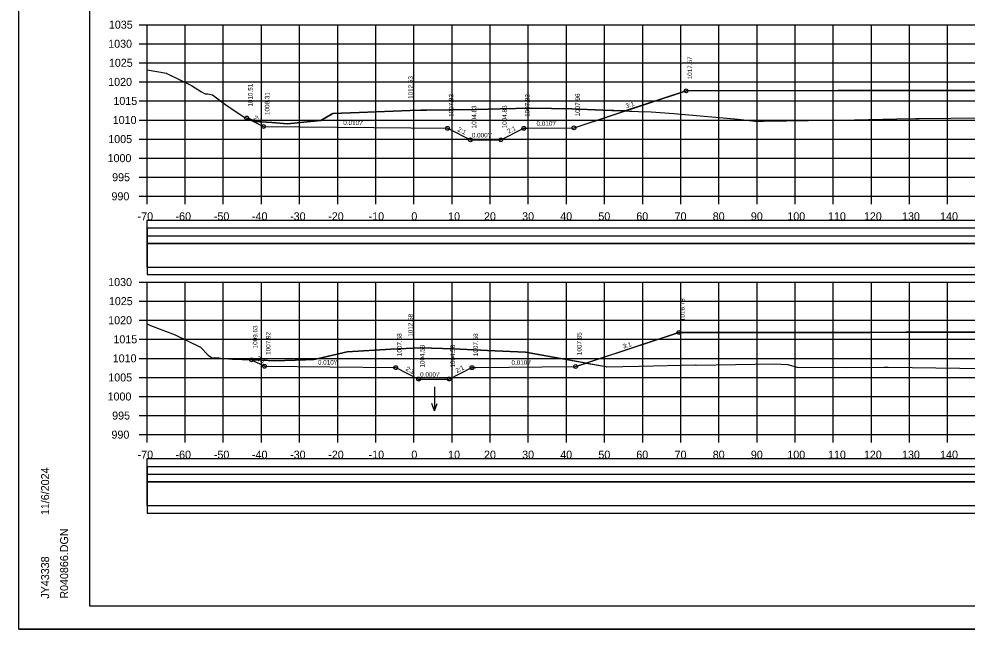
# Model space of a CAD drawing. Extents: x 1370565 to 1374448, y 301010 to 304637.
# Drawn here: x 1373947.9 to 1374196.6, y 301413 to 301573 of the extents above; entities that cross this region are included whole.
import ezdxf

# ---------------------------------------------------------------- set-up
doc = ezdxf.new("R2010")
doc.units = 0
for name, color, linetype in [('Default', 7, 'Continuous'), ('R_Axis', 7, 'Continuous'), ('R_Axis Annot', 7, 'Continuous'), ('R_Border', 7, 'Continuous'), ('R_Contours', 7, 'Continuous'), ('R_Drive', 7, 'Continuous'), ('R_Exist Surface', 7, 'Continuous'), ('R_Fin Surface', 7, 'Continuous'), ('R_Grid', 7, 'Continuous'), ('R_No Plot', 7, 'Continuous'), ('R_Water Annot', 7, 'Continuous'), ('R_Xsect Elev', 7, 'Continuous'), ('R_Xsect Slope', 7, 'Continuous')]:
    doc.layers.add(name, color=color, linetype=linetype)

msp = doc.modelspace()

# ---------------------------------------------------------------- linework, layer by layer
at = {"layer": 'Default'}
for points in [[(1373981.44, 301516.08), (1374421.61, 301516.08), (1374421.61, 301520.07), (1373981.44, 301520.07)], [(1373981.44, 301507.86), (1374421.61, 301507.86), (1374421.61, 301516), (1373981.44, 301516)], [(1373981.44, 301453.58), (1374421.61, 301453.58), (1374421.61, 301457.57), (1373981.44, 301457.57)], [(1373981.44, 301445.36), (1374421.61, 301445.36), (1374421.61, 301453.5), (1373981.44, 301453.5)]]:
    msp.add_lwpolyline(points, close=True, dxfattribs=at)
at = {"layer": 'R_Axis'}
for p, q in [((1373979.42, 301571.46), (1373981.52, 301571.46)), ((1373981.52, 301526.46), (1373981.52, 301571.46)), ((1373979.42, 301566.46), (1373981.52, 301566.46)), ((1373979.42, 301561.46), (1373981.52, 301561.46)), ((1373979.42, 301556.46), (1373981.52, 301556.46)), ((1373979.42, 301551.46), (1373981.52, 301551.46)), ((1373979.42, 301546.46), (1373981.52, 301546.46)), ((1373979.42, 301541.46), (1373981.52, 301541.46)), ((1373979.42, 301536.46), (1373981.52, 301536.46)), ((1373979.42, 301531.46), (1373981.52, 301531.46)), ((1373979.42, 301526.46), (1373981.52, 301526.46)), ((1373981.52, 301526.46), (1374421.52, 301526.46)), ((1373981.52, 301524.36), (1373981.52, 301526.46)), ((1373991.52, 301524.36), (1373991.52, 301526.46)), ((1374001.52, 301524.36), (1374001.52, 301526.46)), ((1374011.52, 301524.36), (1374011.52, 301526.46)), ((1374021.52, 301524.36), (1374021.52, 301526.46)), ((1374031.52, 301524.36), (1374031.52, 301526.46)), ((1374041.52, 301524.36), (1374041.52, 301526.46)), ((1374051.52, 301524.36), (1374051.52, 301526.46)), ((1374061.52, 301524.36), (1374061.52, 301526.46)), ((1374071.52, 301524.36), (1374071.52, 301526.46)), ((1374081.52, 301524.36), (1374081.52, 301526.46)), ((1374091.52, 301524.36), (1374091.52, 301526.46)), ((1374101.52, 301524.36), (1374101.52, 301526.46)), ((1374111.52, 301524.36), (1374111.52, 301526.46)), ((1374121.52, 301524.36), (1374121.52, 301526.46)), ((1374131.52, 301524.36), (1374131.52, 301526.46)), ((1374141.52, 301524.36), (1374141.52, 301526.46)), ((1374151.52, 301524.36), (1374151.52, 301526.46)), ((1374161.52, 301524.36), (1374161.52, 301526.46)), ((1374171.52, 301524.36), (1374171.52, 301526.46)), ((1374181.52, 301524.36), (1374181.52, 301526.46)), ((1374191.52, 301524.36), (1374191.52, 301526.46)), ((1373979.42, 301503.96), (1373981.52, 301503.96)), ((1373981.52, 301463.96), (1373981.52, 301503.96)), ((1373979.42, 301498.96), (1373981.52, 301498.96)), ((1373979.42, 301493.96), (1373981.52, 301493.96)), ((1373979.42, 301488.96), (1373981.52, 301488.96)), ((1373979.42, 301483.96), (1373981.52, 301483.96)), ((1373979.42, 301478.96), (1373981.52, 301478.96)), ((1373979.42, 301473.96), (1373981.52, 301473.96)), ((1373979.42, 301468.96), (1373981.52, 301468.96)), ((1373979.42, 301463.96), (1373981.52, 301463.96)), ((1373981.52, 301463.96), (1374421.52, 301463.96)), ((1373981.52, 301461.86), (1373981.52, 301463.96)), ((1373991.52, 301461.86), (1373991.52, 301463.96)), ((1374001.52, 301461.86), (1374001.52, 301463.96)), ((1374011.52, 301461.86), (1374011.52, 301463.96)), ((1374021.52, 301461.86), (1374021.52, 301463.96)), ((1374031.52, 301461.86), (1374031.52, 301463.96)), ((1374041.52, 301461.86), (1374041.52, 301463.96)), ((1374051.52, 301461.86), (1374051.52, 301463.96)), ((1374061.52, 301461.86), (1374061.52, 301463.96)), ((1374071.52, 301461.86), (1374071.52, 301463.96)), ((1374081.52, 301461.86), (1374081.52, 301463.96)), ((1374091.52, 301461.86), (1374091.52, 301463.96)), ((1374101.52, 301461.86), (1374101.52, 301463.96)), ((1374111.52, 301461.86), (1374111.52, 301463.96)), ((1374121.52, 301461.86), (1374121.52, 301463.96)), ((1374131.52, 301461.86), (1374131.52, 301463.96)), ((1374141.52, 301461.86), (1374141.52, 301463.96)), ((1374151.52, 301461.86), (1374151.52, 301463.96)), ((1374161.52, 301461.86), (1374161.52, 301463.96)), ((1374171.52, 301461.86), (1374171.52, 301463.96)), ((1374181.52, 301461.86), (1374181.52, 301463.96)), ((1374191.52, 301461.86), (1374191.52, 301463.96))]:
    msp.add_line(p, q, dxfattribs=at)
at = {"layer": 'R_Border'}
for p, q in [((1373966.52, 301418.96), (1373966.52, 301727.15)), ((1373966.52, 301418.96), (1373966.52, 301418.96)), ((1374440.79, 301418.96), (1373966.52, 301418.96))]:
    msp.add_line(p, q, dxfattribs=at)
at = {"layer": 'R_Contours'}
for p, q in [((1374106.91, 301548.84), (1374101.07, 301549.04)), ((1374106.91, 301548.84), (1374110.4, 301548.71)), ((1374096.72, 301482.72), (1374080.77, 301485.61)), ((1374096.72, 301482.72), (1374101.87, 301481.79))]:
    msp.add_line(p, q, dxfattribs=at)
for points in [[(1374210.82, 301554.22), (1374190.31, 301554.19), (1374179.52, 301554.18), (1374162.69, 301554.17), (1374123.48, 301554.13), (1374123.34, 301554.13), (1374122.94, 301554.13), (1374106.91, 301548.84)], [(1374101.07, 301549.04), (1374092.93, 301549.37), (1374082.25, 301549.59), (1374074.13, 301549.41), (1374067.84, 301549.24), (1374054.83, 301549.04), (1374053.35, 301549.01), (1374051.52, 301548.99), (1374050.52, 301548.98), (1374037.12, 301548.44), (1374030.23, 301548.21), (1374030.09, 301548.06), (1374027.11, 301546.3), (1374022.68, 301545.87), (1374018.37, 301545.43), (1374014.28, 301545.77), (1374010.04, 301546.11), (1374008.17, 301546.82), (1374007.66, 301546.97)], [(1374007.66, 301546.97), (1374012.06, 301544.77), (1374060.33, 301544.28), (1374066.33, 301541.28), (1374074.33, 301541.28), (1374080.33, 301544.28), (1374081.33, 301544.29), (1374093.51, 301544.42), (1374106.91, 301548.84)], [(1374110.4, 301548.71), (1374113.71, 301548.58), (1374119.69, 301548.18), (1374136.6, 301546.66), (1374141.07, 301546.19), (1374143.25, 301546.12), (1374149.24, 301546.23), (1374160.75, 301546.45), (1374163.31, 301546.41), (1374178.19, 301546.79), (1374183.06, 301546.87), (1374184.09, 301546.86), (1374200.65, 301547.07)], [(1374312.07, 301490.92), (1374250.54, 301490.86), (1374244.38, 301490.86), (1374222.03, 301490.83), (1374213.37, 301490.83), (1374196.25, 301490.81), (1374180.51, 301490.79), (1374171.21, 301490.78), (1374159.26, 301490.77), (1374149.33, 301490.76), (1374137.19, 301490.75), (1374135.1, 301490.75), (1374120.99, 301490.73), (1374096.72, 301482.72)], [(1374101.87, 301481.79), (1374101.99, 301481.78), (1374110.6, 301481.95), (1374125.35, 301482.25), (1374125.63, 301482.2), (1374146.09, 301482.55), (1374149.63, 301482.38), (1374151.93, 301481.67), (1374165.01, 301481.6), (1374174.89, 301481.64), (1374175.24, 301481.64), (1374175.92, 301481.63), (1374194.7, 301481.41), (1374202.68, 301481.33), (1374210.26, 301481.24), (1374222.41, 301481.13), (1374223.2, 301481.11), (1374242.23, 301481.62), (1374256.1, 301481.85), (1374265.78, 301482.07), (1374280.22, 301482.26), (1374288.71, 301484.34), (1374297.12, 301486.37), (1374312.07, 301490.92)], [(1374080.77, 301485.61), (1374070.8, 301486.01), (1374061.9, 301486.48), (1374053.21, 301486.72), (1374051.52, 301486.64), (1374045.46, 301486.35), (1374034.02, 301485.68), (1374026.45, 301483.94), (1374025.29, 301483.62), (1374023.09, 301483.54), (1374014.97, 301483.35), (1374011.51, 301483.5), (1374008.92, 301483.59)], [(1374008.92, 301483.59), (1374012.34, 301481.88), (1374046.75, 301481.53), (1374052.75, 301478.53), (1374060.75, 301478.53), (1374066.75, 301481.53), (1374067.75, 301481.54), (1374093.94, 301481.81), (1374096.72, 301482.72)]]:
    msp.add_lwpolyline(points, dxfattribs=at)
at = {"layer": 'R_Drive'}
for points in [[(1373981.52, 301514.08), (1374421.73, 301514.08), (1374421.73, 301518.07), (1373981.52, 301518.07)], [(1373981.52, 301505.93), (1374421.73, 301505.93), (1374421.73, 301514.08), (1373981.52, 301514.08)], [(1373981.52, 301451.55), (1374421.73, 301451.55), (1374421.73, 301455.54), (1373981.52, 301455.54)], [(1373981.52, 301443.4), (1374421.73, 301443.4), (1374421.73, 301451.55), (1373981.52, 301451.55)]]:
    msp.add_lwpolyline(points, close=True, dxfattribs=at)
at = {"layer": 'R_Exist Surface'}
for points in [[(1373981.52, 301559.6), (1373986.6, 301558.71), (1373986.74, 301558.66), (1373993.19, 301555.54), (1373995.83, 301553.85), (1373996.75, 301553.3), (1373997.48, 301553.33), (1373998.69, 301553.04), (1374002.54, 301550.19), (1374007.2, 301547.09), (1374008.17, 301546.82), (1374010.04, 301546.11), (1374014.28, 301545.77), (1374018.37, 301545.43), (1374022.68, 301545.87), (1374027.11, 301546.3), (1374030.09, 301548.06), (1374030.23, 301548.21), (1374037.12, 301548.44), (1374050.52, 301548.98), (1374053.35, 301549.01), (1374054.83, 301549.04), (1374067.84, 301549.24), (1374074.13, 301549.41), (1374082.25, 301549.59), (1374092.93, 301549.37), (1374101.07, 301549.04), (1374110.4, 301548.71), (1374113.71, 301548.58), (1374119.69, 301548.18), (1374136.6, 301546.66), (1374141.07, 301546.19), (1374143.25, 301546.12), (1374149.24, 301546.23), (1374160.75, 301546.45), (1374163.31, 301546.41), (1374178.19, 301546.79), (1374183.06, 301546.87), (1374184.09, 301546.86), (1374200.65, 301547.07)], [(1373981.52, 301492.98), (1373982.39, 301492.54), (1373988.86, 301490.17), (1373995.55, 301486.89), (1373997.58, 301484.8), (1373998.45, 301484.19), (1374000.32, 301484.07), (1374000.88, 301484.01), (1374003.93, 301483.77), (1374011.51, 301483.5), (1374014.97, 301483.35), (1374023.09, 301483.54), (1374025.29, 301483.62), (1374026.45, 301483.94), (1374034.02, 301485.68), (1374045.46, 301486.35), (1374053.21, 301486.72), (1374061.9, 301486.48), (1374070.8, 301486.01), (1374080.77, 301485.61), (1374101.87, 301481.79), (1374101.94, 301481.78), (1374101.99, 301481.78), (1374102.01, 301481.78), (1374110.6, 301481.95), (1374125.35, 301482.25), (1374125.63, 301482.2), (1374146.09, 301482.55), (1374149.63, 301482.38), (1374151.93, 301481.67), (1374165.01, 301481.6), (1374174.89, 301481.64), (1374175.24, 301481.64), (1374175.92, 301481.63), (1374194.7, 301481.41), (1374202.68, 301481.33)]]:
    msp.add_lwpolyline(points, dxfattribs=at)
at = {"layer": 'R_Fin Surface'}
for points in [[(1374007.66, 301546.97), (1374012.06, 301544.77), (1374060.33, 301544.28), (1374066.33, 301541.28), (1374074.33, 301541.28), (1374080.33, 301544.28), (1374081.33, 301544.29), (1374093.51, 301544.42), (1374122.94, 301554.13), (1374123.34, 301554.13), (1374123.48, 301554.13), (1374162.69, 301554.17), (1374179.52, 301554.18), (1374190.31, 301554.19), (1374210.82, 301554.22)], [(1374008.92, 301483.59), (1374012.34, 301481.88), (1374046.75, 301481.53), (1374052.75, 301478.53), (1374060.75, 301478.53), (1374066.75, 301481.53), (1374067.75, 301481.54), (1374093.94, 301481.81), (1374120.99, 301490.73), (1374135.1, 301490.75), (1374137.19, 301490.75), (1374149.33, 301490.76), (1374159.26, 301490.77), (1374171.21, 301490.78), (1374180.51, 301490.79), (1374196.25, 301490.81), (1374213.37, 301490.83), (1374222.03, 301490.83), (1374244.38, 301490.86), (1374250.54, 301490.86), (1374312.07, 301490.92)]]:
    msp.add_lwpolyline(points, dxfattribs=at)
at = {"layer": 'R_Grid'}
for p, q in [((1373981.52, 301571.46), (1374421.52, 301571.46)), ((1373981.52, 301526.46), (1373981.52, 301571.46)), ((1373991.52, 301526.46), (1373991.52, 301571.46)), ((1374001.52, 301526.46), (1374001.52, 301571.46)), ((1374011.52, 301526.46), (1374011.52, 301571.46)), ((1374021.52, 301526.46), (1374021.52, 301571.46)), ((1374031.52, 301526.46), (1374031.52, 301571.46)), ((1374041.52, 301526.46), (1374041.52, 301571.46)), ((1374051.52, 301526.46), (1374051.52, 301571.46)), ((1374061.52, 301526.46), (1374061.52, 301571.46)), ((1374071.52, 301526.46), (1374071.52, 301571.46)), ((1374081.52, 301526.46), (1374081.52, 301571.46)), ((1374091.52, 301526.46), (1374091.52, 301571.46)), ((1374101.52, 301526.46), (1374101.52, 301571.46)), ((1374111.52, 301526.46), (1374111.52, 301571.46)), ((1374121.52, 301526.46), (1374121.52, 301571.46)), ((1374131.52, 301526.46), (1374131.52, 301571.46)), ((1374141.52, 301526.46), (1374141.52, 301571.46)), ((1374151.52, 301526.46), (1374151.52, 301571.46)), ((1374161.52, 301526.46), (1374161.52, 301571.46)), ((1374171.52, 301526.46), (1374171.52, 301571.46)), ((1374181.52, 301526.46), (1374181.52, 301571.46)), ((1374191.52, 301526.46), (1374191.52, 301571.46)), ((1373981.52, 301566.46), (1374421.52, 301566.46)), ((1373981.52, 301561.46), (1374421.52, 301561.46)), ((1373981.52, 301556.46), (1374421.52, 301556.46)), ((1373981.52, 301551.46), (1374421.52, 301551.46)), ((1373981.52, 301546.46), (1374421.52, 301546.46)), ((1373981.52, 301541.46), (1374421.52, 301541.46)), ((1373981.52, 301536.46), (1374421.52, 301536.46)), ((1373981.52, 301531.46), (1374421.52, 301531.46)), ((1373981.52, 301526.46), (1374421.52, 301526.46)), ((1373981.52, 301503.96), (1374421.52, 301503.96)), ((1373981.52, 301463.96), (1373981.52, 301503.96)), ((1373991.52, 301463.96), (1373991.52, 301503.96)), ((1374001.52, 301463.96), (1374001.52, 301503.96)), ((1374011.52, 301463.96), (1374011.52, 301503.96)), ((1374021.52, 301463.96), (1374021.52, 301503.96)), ((1374031.52, 301463.96), (1374031.52, 301503.96)), ((1374041.52, 301463.96), (1374041.52, 301503.96)), ((1374051.52, 301463.96), (1374051.52, 301503.96)), ((1374061.52, 301463.96), (1374061.52, 301503.96)), ((1374071.52, 301463.96), (1374071.52, 301503.96)), ((1374081.52, 301463.96), (1374081.52, 301503.96)), ((1374091.52, 301463.96), (1374091.52, 301503.96)), ((1374101.52, 301463.96), (1374101.52, 301503.96)), ((1374111.52, 301463.96), (1374111.52, 301503.96)), ((1374121.52, 301463.96), (1374121.52, 301503.96)), ((1374131.52, 301463.96), (1374131.52, 301503.96)), ((1374141.52, 301463.96), (1374141.52, 301503.96)), ((1374151.52, 301463.96), (1374151.52, 301503.96)), ((1374161.52, 301463.96), (1374161.52, 301503.96)), ((1374171.52, 301463.96), (1374171.52, 301503.96)), ((1374181.52, 301463.96), (1374181.52, 301503.96)), ((1374191.52, 301463.96), (1374191.52, 301503.96)), ((1373981.52, 301498.96), (1374421.52, 301498.96)), ((1373981.52, 301493.96), (1374421.52, 301493.96)), ((1373981.52, 301488.96), (1374421.52, 301488.96)), ((1373981.52, 301483.96), (1374421.52, 301483.96)), ((1373981.52, 301478.96), (1374421.52, 301478.96)), ((1373981.52, 301473.96), (1374421.52, 301473.96)), ((1373981.52, 301468.96), (1374421.52, 301468.96)), ((1373981.52, 301463.96), (1374421.52, 301463.96))]:
    msp.add_line(p, q, dxfattribs=at)
at = {"layer": 'R_No Plot'}
msp.add_line((1373947.92, 301412.99), (1374447.92, 301412.99), dxfattribs=at)
for points in [[(1373947.91, 301732.99), (1374447.92, 301732.99), (1374447.92, 301412.98), (1373947.91, 301412.98)], [(1374317.4, 301727.15), (1374346.83, 301727.15), (1374346.83, 301712.33), (1374371, 301712.33), (1374405.8, 301712.33), (1374405.98, 301670.09), (1374440.79, 301670.09), (1374440.79, 301418.96), (1373966.52, 301418.96), (1373966.52, 301727.15)]]:
    msp.add_lwpolyline(points, close=True, dxfattribs=at)
for centre in [(1374122.94, 301554.13), (1374007.66, 301546.97), (1374012.06, 301544.77), (1374060.33, 301544.28), (1374080.33, 301544.28), (1374093.51, 301544.42), (1374066.33, 301541.28), (1374074.33, 301541.28), (1374120.99, 301490.73), (1374008.92, 301483.59), (1374012.34, 301481.88), (1374046.75, 301481.53), (1374066.75, 301481.53), (1374093.94, 301481.81), (1374052.75, 301478.53), (1374060.75, 301478.53)]:
    msp.add_circle(centre, 0.5, dxfattribs=at)
at = {"layer": 'R_Water Annot'}
for p, q in [((1374056.88, 301476.46), (1374056.88, 301470.18)), ((1374056.88, 301470.18), (1374056.18, 301472.1)), ((1374056.88, 301470.18), (1374057.58, 301472.1))]:
    msp.add_line(p, q, dxfattribs=at)
at = {"layer": 'R_Xsect Elev'}
for p, q in [((1374051.52, 301548.99), (1374051.52, 301558.99)), ((1374051.52, 301486.64), (1374051.52, 301496.64))]:
    msp.add_line(p, q, dxfattribs=at)

# ---------------------------------------------------------------- texts
at = {"layer": 'R_Axis Annot'}
for s, p in [('1035', (1373971.5, 301570.41)), ('1030', (1373971.32, 301565.41)), ('1025', (1373971.5, 301560.41)), ('1020', (1373971.32, 301555.41)), ('1015', (1373972.69, 301550.41)), ('1010', (1373972.51, 301545.41)), ('1005', (1373971.34, 301540.41)), ('1000', (1373971.16, 301535.41)), ('995', (1373972.36, 301530.41)), ('990', (1373972.18, 301525.41)), ('-70', (1373979.04, 301520.16)), ('-60', (1373988.99, 301520.16)), ('-50', (1373999.04, 301520.16)), ('-40', (1374009.04, 301520.16)), ('-30', (1374019.04, 301520.16)), ('-20', (1374029.04, 301520.16)), ('-10', (1374039.63, 301520.16)), ('0', (1374050.84, 301520.16)), ('10', (1374060.49, 301520.16)), ('20', (1374069.9, 301520.16)), ('30', (1374079.9, 301520.16)), ('40', (1374089.9, 301520.16)), ('50', (1374099.9, 301520.16)), ('60', (1374109.85, 301520.16)), ('70', (1374119.9, 301520.16)), ('80', (1374129.9, 301520.16)), ('90', (1374139.9, 301520.16)), ('100', (1374149.47, 301520.16)), ('110', (1374160.14, 301520.16)), ('120', (1374169.55, 301520.16)), ('130', (1374179.55, 301520.16)), ('140', (1374189.55, 301520.16)), ('1030', (1373971.32, 301502.91)), ('1025', (1373971.5, 301497.91)), ('1020', (1373971.32, 301492.91)), ('1015', (1373972.69, 301487.91)), ('1010', (1373972.51, 301482.91)), ('1005', (1373971.34, 301477.91)), ('1000', (1373971.16, 301472.91)), ('995', (1373972.36, 301467.91)), ('990', (1373972.18, 301462.91)), ('-70', (1373979.04, 301457.66)), ('-60', (1373988.99, 301457.66)), ('-50', (1373999.04, 301457.66)), ('-40', (1374009.04, 301457.66)), ('-30', (1374019.04, 301457.66)), ('-20', (1374029.04, 301457.66)), ('-10', (1374039.63, 301457.66)), ('0', (1374050.84, 301457.66)), ('10', (1374060.49, 301457.66)), ('20', (1374069.9, 301457.66)), ('30', (1374079.9, 301457.66)), ('40', (1374089.9, 301457.66)), ('50', (1374099.9, 301457.66)), ('60', (1374109.85, 301457.66)), ('70', (1374119.9, 301457.66)), ('80', (1374129.9, 301457.66)), ('90', (1374139.9, 301457.66)), ('100', (1374149.47, 301457.66)), ('110', (1374160.14, 301457.66)), ('120', (1374169.55, 301457.66)), ('130', (1374179.55, 301457.66)), ('140', (1374189.55, 301457.66))]:
    msp.add_text(s, height=2.1, dxfattribs=at).set_placement(p)
at = {"layer": 'R_Border'}
for s, p in [('11/6/2024', (1373955.82, 301442.85)), ('R040866.DGN', (1373960.81, 301420.94)), ('JY43338', (1373955.82, 301420.94))]:
    msp.add_text(s, height=2.1, rotation=90, dxfattribs=at).set_placement(p)
at = {"layer": 'R_Xsect Elev'}
for s, p in [('1017.67', (1374124.49, 301557.13)), ('1012.53', (1374051.22, 301551.99)), ('1010.51', (1374009.21, 301549.97)), ('1008.31', (1374013.61, 301547.77)), ('1007.83', (1374061.88, 301547.28)), ('1007.83', (1374081.88, 301547.28)), ('1007.96', (1374095.06, 301547.42)), ('1004.83', (1374067.88, 301544.28)), ('1004.83', (1374075.88, 301544.28)), ('1016.78', (1374122.54, 301493.73)), ('1012.68', (1374051.22, 301489.64)), ('1009.63', (1374010.47, 301486.59)), ('1007.92', (1374013.89, 301484.88)), ('1007.58', (1374048.3, 301484.53)), ('1007.58', (1374068.3, 301484.53)), ('1007.85', (1374095.49, 301484.81)), ('1004.58', (1374054.3, 301481.53)), ('1004.58', (1374062.3, 301481.53))]:
    msp.add_text(s, height=1.2, rotation=90, dxfattribs=at).set_placement(p)
at = {"layer": 'R_Xsect Slope'}
for s, rotation, p in [('3:1', 18.2629, (1374107.28, 301549.49)), ('2:1', 333.4349, (1374009.34, 301546.68)), ("0.010'/'", 359.4271, (1374032.98, 301545.16)), ('2:1', 333.4349, (1374062.81, 301543.6)), ('2:1', 26.5651, (1374076.36, 301542.86)), ("0.010'/'", 0.5729, (1374083.69, 301544.92)), ("0.000'/'", 360, (1374066.72, 301541.88)), ('3:1', 18.2629, (1374106.52, 301486.48)), ('2:1', 333.4349, (1374010.11, 301483.55)), ("0.010'/'", 359.4271, (1374026.33, 301482.34)), ('2:1', 333.4349, (1374049.23, 301480.85)), ('2:1', 26.5651, (1374062.78, 301480.11)), ("0.010'/'", 0.5729, (1374077.12, 301482.24)), ("0.000'/'", 360, (1374053.14, 301479.13))]:
    msp.add_text(s, height=1.2, rotation=rotation, dxfattribs=at).set_placement(p)

doc.saveas('drawing.dxf')
